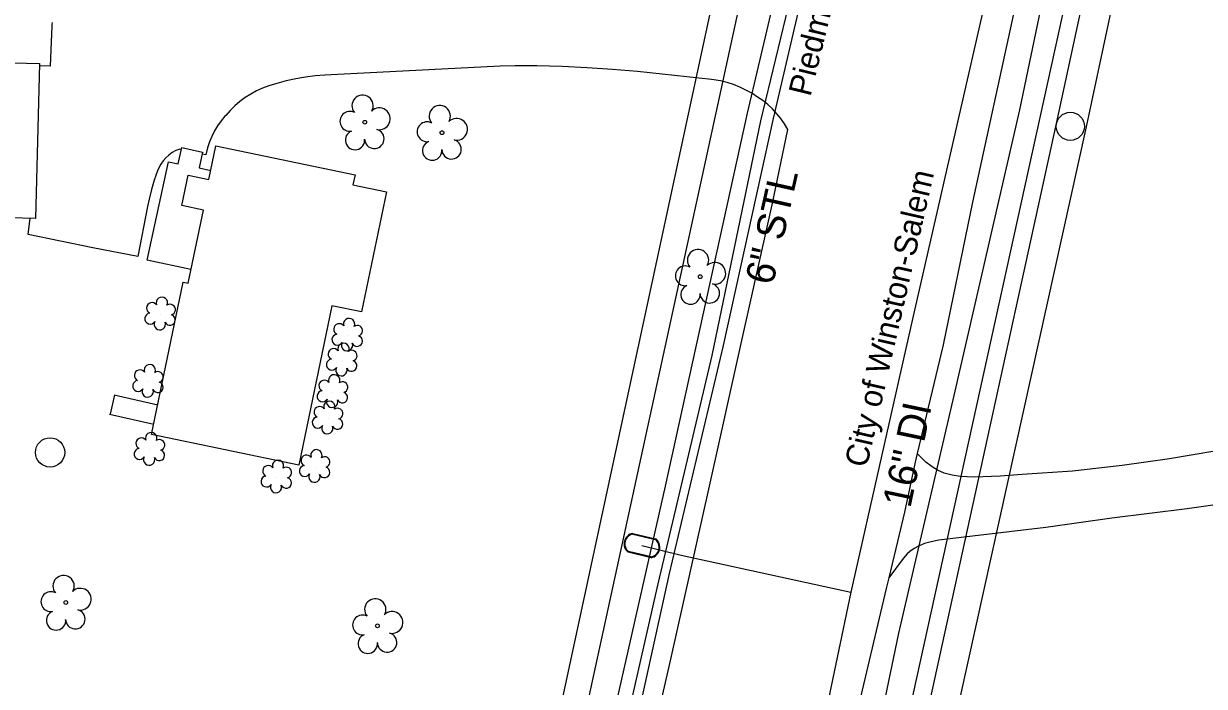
# Model space of a CAD drawing. Extents: x 1614427 to 1617186, y 896524 to 905462.
# Drawn here: x 1616229.1 to 1616435.3, y 900409.8 to 900525.4 of the extents above; entities that cross this region are included whole.
import ezdxf

# ---------------------------------------------------------------- set-up
doc = ezdxf.new("R2010")
doc.units = 0
for name, color, linetype in [('Exist Building', 7, 'Continuous'), ('Exist Other Culture Area Outline', 7, 'Continuous'), ('Exist Other Culture Well CELL', 7, 'Continuous'), ('Exist Roads EOP', 7, 'Continuous'), ('Exist Roads EOP Other', 7, 'Continuous'), ('Exist Roads Soil', 7, 'Continuous'), ('Exist Utilities Gas UG Line SUE LOS B', 7, 'Continuous'), ('Exist Utilities Gas UG Line SUE LOS B Text', 7, 'Continuous'), ('Exist Utilities Other Pole CELL', 7, 'Continuous'), ('Exist Utilities Power UG Cable SUE LOS D', 7, 'Continuous'), ('Exist Utilities Sanitary Sewer UG Line', 7, 'Continuous'), ('Exist Utilities Telephone UG Cable SUE LOS B', 7, 'Continuous'), ('Exist Utilities Telephone UG Cable SUE LOS C', 7, 'Continuous'), ('Exist Utilities Telephone UG FO SUE LOS B', 7, 'Continuous'), ('Exist Utilities Telephone UG FO SUE LOS D', 7, 'Continuous'), ('Exist Utilities TV UG FO Cable SUE LOS D', 7, 'Continuous'), ('Exist Utilities Water Meter CELL', 7, 'Continuous'), ('Exist Utilities Water UG Line SUE LOS B', 7, 'Continuous'), ('Exist Utilities Water UG Line SUE LOS B Text', 7, 'Continuous'), ('Exist Vegetation Shrub CELL', 7, 'Continuous'), ('Exist Vegetation Tree CELL', 7, 'Continuous')]:
    doc.layers.add(name, color=color, linetype=linetype)

msp = doc.modelspace()

# ---------------------------------------------------------------- linework, layer by layer
at = {"layer": 'Exist Building'}
for p, q in [((1616244.94, 900460.67), (1616252.55, 900458.9)), ((1616244.15, 900457.28), (1616251.85, 900455.5))]:
    msp.add_line(p, q, dxfattribs=at)
for points in [[(1616200.04, 900519.32), (1616231.92, 900518.49), (1616231.22, 900491.44), (1616199.34, 900492.26)], [(1616251.48, 900453.73), (1616257.01, 900480.33), (1616257.87, 900480.16), (1616260.51, 900492.89), (1616256.76, 900493.67), (1616257.86, 900498.97), (1616261.48, 900498.22), (1616262.7, 900504.1), (1616287, 900499.05), (1616286.63, 900497.28), (1616292.47, 900496.07), (1616288.11, 900475.12), (1616282.96, 900476.19), (1616277.18, 900448.39)]]:
    msp.add_lwpolyline(points, close=True, dxfattribs=at)
at = {"layer": 'Exist Other Culture Area Outline'}
for points in [[(1616258.35, 900482.5), (1616250.72, 900484.16), (1616254.43, 900501.32), (1616256.12, 900500.96), (1616256.73, 900503.79), (1616260.38, 900503), (1616259.79, 900500.26), (1616261.81, 900499.82)], [(1616244.28, 900457.25), (1616245.04, 900460.65)]]:
    msp.add_lwpolyline(points, dxfattribs=at)
at = {"layer": 'Exist Other Culture Well CELL'}
msp.add_circle((1616233.76, 900450.6), 2.56, dxfattribs=at)
at = {"layer": 'Exist Roads EOP'}
for points in [[(1616425.03, 900632.93), (1616420.67, 900612.67), (1616414.62, 900585.05), (1616408, 900555.08), (1616401.66, 900525.8), (1616394.8, 900494.3), (1616389.66, 900469.39), (1616385.14, 900450.42), (1616384.78, 900448.91), (1616382.9, 900440.17), (1616380.18, 900428.7), (1616379.74, 900426.85), (1616374.33, 900403.93)], [(1616277.78, 900124.91), (1616283.67, 900152.17), (1616291.12, 900186.08), (1616298.45, 900219.92), (1616305.64, 900251.41), (1616313.34, 900285.67), (1616320.34, 900318.08), (1616327.24, 900348.71), (1616334.4, 900380.72), (1616342.13, 900414.51), (1616348.75, 900444.16), (1616354.62, 900470.67), (1616359.82, 900493.8), (1616362.54, 900506.97)]]:
    msp.add_lwpolyline(points, dxfattribs=at)
at = {"layer": 'Exist Roads EOP Other'}
for points in [[(1616234.11, 900525.62), (1616234.05, 900525.31), (1616234.05, 900525.07), (1616233.79, 900518.04), (1616231.91, 900518.09)], [(1616362.54, 900506.97), (1616361.97, 900507.93), (1616361.33, 900508.85), (1616360.63, 900509.72), (1616359.86, 900510.54), (1616359.04, 900511.3), (1616358.17, 900512), (1616357.26, 900512.63), (1616356.28, 900513.28), (1616355.25, 900513.85), (1616354.19, 900514.36), (1616353.09, 900514.79), (1616351.97, 900515.15), (1616350.82, 900515.44), (1616349.66, 900515.64), (1616349.21, 900515.7), (1616336.31, 900517.08), (1616331.92, 900517.44), (1616327.53, 900517.73), (1616323.13, 900517.93), (1616318.73, 900518.05), (1616317.62, 900518.07), (1616314.98, 900518.07), (1616312.34, 900518.04), (1616281.72, 900516.46), (1616280.02, 900516.33), (1616278.32, 900516.11), (1616276.64, 900515.82), (1616274.98, 900515.46), (1616273.33, 900515.01), (1616271.93, 900514.56), (1616270.85, 900514.16), (1616269.81, 900513.69), (1616268.79, 900513.14), (1616267.82, 900512.52), (1616266.89, 900511.84), (1616266.01, 900511.1), (1616265.18, 900510.29), (1616264.41, 900509.43), (1616264.29, 900509.28), (1616263.62, 900508.47), (1616263.01, 900507.6), (1616262.46, 900506.7), (1616261.98, 900505.76), (1616261.58, 900504.78), (1616261.25, 900503.77), (1616260.99, 900502.75), (1616260.95, 900502.51), (1616260.31, 900502.66)], [(1616256.67, 900503.49), (1616256.38, 900503.55), (1616255.72, 900503.27), (1616255.09, 900502.92), (1616254.51, 900502.5), (1616253.97, 900502.02), (1616253.49, 900501.48), (1616253.08, 900500.9), (1616252.73, 900500.27), (1616252.51, 900499.75), (1616251.95, 900498.12), (1616251.46, 900496.48), (1616251.05, 900494.81), (1616250.79, 900493.54), (1616249.05, 900484.81), (1616241.19, 900486.3), (1616229.9, 900488.64), (1616230.3, 900491.46)]]:
    msp.add_lwpolyline(points, dxfattribs=at)
at = {"layer": 'Exist Roads Soil'}
for points in [[(1616436.76, 900450.73), (1616429.21, 900449.47), (1616420.91, 900448.29), (1616412.26, 900447.3), (1616403.49, 900446.72), (1616399.65, 900446.44), (1616395.1, 900446.27), (1616392.64, 900446.37), (1616391.26, 900446.61), (1616389.86, 900446.98), (1616388.71, 900447.51), (1616387.74, 900448.09), (1616386.67, 900448.88), (1616385.85, 900449.7), (1616385.14, 900450.42)], [(1616441.59, 900442.11), (1616432.25, 900440.73), (1616419.12, 900439.11), (1616407.58, 900437.51), (1616394.8, 900435.99), (1616388.91, 900435.27), (1616387.59, 900435.01), (1616386.43, 900434.7), (1616385.37, 900434.26), (1616384.61, 900433.82), (1616383.87, 900433.3), (1616383.4, 900432.88), (1616382.72, 900432.08), (1616380.18, 900428.7)]]:
    msp.add_lwpolyline(points, dxfattribs=at)
at = {"layer": 'Exist Utilities Gas UG Line SUE LOS B'}
msp.add_lwpolyline([(1616457.16, 900954), (1616446.5, 900906.58), (1616436.54, 900860.35), (1616425.39, 900807.83), (1616416.23, 900761.6), (1616413.42, 900748.01), (1616411.61, 900739.4), (1616399.49, 900682.3), (1616394.55, 900660.9), (1616391.55, 900647.56), (1616383.19, 900606.2), (1616371.67, 900559.03), (1616360.02, 900508.87), (1616351.28, 900469.28), (1616341.84, 900429.49), (1616331.7, 900383.47)], dxfattribs=at)
at = {"layer": 'Exist Utilities Other Pole CELL'}
msp.add_circle((1616411.88, 900507.51), 2.46, dxfattribs=at)
at = {"layer": 'Exist Utilities Power UG Cable SUE LOS D'}
msp.add_lwpolyline([(1616314.39, 900071.71), (1616346.64, 900221.1), (1616409.48, 900508.01), (1616444.89, 900672.03)], dxfattribs=at)
at = {"layer": 'Exist Utilities Sanitary Sewer UG Line'}
msp.add_line((1616444.7, 900682.44), (1616377.74, 900378.04), dxfattribs=at)
at = {"layer": 'Exist Utilities Telephone UG Cable SUE LOS B'}
msp.add_lwpolyline([(1616386.12, 900682.91), (1616386.81, 900681.58), (1616394.6, 900671.02), (1616389.67, 900649.4), (1616380.18, 900605.35), (1616369.98, 900559.03), (1616357.77, 900508.45), (1616349.26, 900467.52), (1616339.86, 900427.66), (1616330.19, 900385.17), (1616320.48, 900341.52), (1616313.9, 900340.07), (1616311.89, 900339.38)], dxfattribs=at)
at = {"layer": 'Exist Utilities Telephone UG Cable SUE LOS C'}
msp.add_lwpolyline([(1616386.12, 900682.91), (1616386.07, 900679.68), (1616389.65, 900673.27), (1616391.96, 900670.07), (1616387.27, 900649.36), (1616375.12, 900596.41), (1616367.01, 900558.72), (1616355.44, 900509.82), (1616341.14, 900444.69), (1616329.91, 900395.1), (1616322.06, 900358.85), (1616319.62, 900346.79), (1616318.59, 900342.95), (1616316.47, 900341.41), (1616314.01, 900340.84), (1616311.89, 900339.38)], dxfattribs=at)
at = {"layer": 'Exist Utilities Telephone UG FO SUE LOS B'}
msp.add_lwpolyline([(1616504.35, 900979.92), (1616494.25, 900933.3), (1616484.09, 900886.8), (1616474.48, 900841.84), (1616464.75, 900795.88), (1616454.35, 900748.64), (1616444.4, 900703.78), (1616437.64, 900664.03), (1616423.47, 900606.59), (1616412.32, 900555.07), (1616402.98, 900510.37), (1616391.52, 900460.55), (1616381.89, 900419.08), (1616372.74, 900375.18)], dxfattribs=at)
at = {"layer": 'Exist Utilities Telephone UG FO SUE LOS D'}
msp.add_lwpolyline([(1616266.21, 900145.33), (1616308.81, 900340.55), (1616349.93, 900531.55), (1616382.65, 900683.55), (1616415.98, 900835.43), (1616458.15, 901027.62), (1616484.99, 901167.15), (1616540.12, 901401.87)], dxfattribs=at)
at = {"layer": 'Exist Utilities TV UG FO Cable SUE LOS D'}
for points in [[(1616152.19, 899610.51), (1616181.4, 899742.23), (1616224.51, 899936.62), (1616270.68, 900144.79), (1616313.06, 900339.79), (1616354.51, 900530.51), (1616387.28, 900682.32), (1616420.05, 900834.14), (1616462.24, 901026.32), (1616489.27, 901166.41), (1616544.61, 901400.99), (1616575.34, 901543.24), (1616671.95, 901701.27)], [(1616351.28, 900220.72), (1616414.71, 900507.45), (1616449.63, 900671.08), (1616477.75, 900802.82), (1616502.4, 900916.25), (1616548.57, 901130.04)]]:
    msp.add_lwpolyline(points, dxfattribs=at)
at = {"layer": 'Exist Utilities Water Meter CELL'}
msp.add_line((1616337.09, 900434.35), (1616337.09, 900434.35), dxfattribs=at)
for points in [[(1616335.47, 900436.34), (1616339.44, 900435.4)], [(1616335.5, 900436.47), (1616339.47, 900435.53)], [(1616338.69, 900432.22), (1616334.7, 900433.17)], [(1616338.72, 900432.36), (1616334.73, 900433.3)]]:
    msp.add_lwpolyline(points, dxfattribs=at)
for centre, radius, start, end in [((1616335.82, 900434.64), 1.86, 99.8983, 232.6997), ((1616335.83, 900434.64), 1.73, 102.0212, 230.5027), ((1616338.35, 900434.05), 1.86, 280.3686, 53.0287), ((1616338.36, 900434.05), 1.73, 281.8475, 51.5931)]:
    msp.add_arc(centre, radius, start, end, dxfattribs=at)
at = {"layer": 'Exist Utilities Water UG Line SUE LOS B'}
for points in [[(1616493.22, 900973.35), (1616487.23, 900947.29), (1616480.58, 900916.03), (1616472.64, 900881.54), (1616464.62, 900842.16), (1616454.64, 900794.87), (1616446.79, 900752.77), (1616446.28, 900750.39), (1616440.01, 900719.87), (1616430.91, 900677.69), (1616418.54, 900626.53), (1616407.93, 900577.61), (1616397.15, 900529.91), (1616384.4, 900474.12), (1616373.54, 900426.18), (1616364.03, 900380.59)], [(1616337.09, 900434.35), (1616343.95, 900432.66), (1616373.54, 900426.18)]]:
    msp.add_lwpolyline(points, dxfattribs=at)
at = {"layer": 'Exist Vegetation Shrub CELL'}
for p, q in [((1616253.04, 900474.66), (1616253.04, 900474.66)), ((1616285.72, 900470.97), (1616285.72, 900470.97)), ((1616284.75, 900466.62), (1616284.75, 900466.62)), ((1616250.93, 900462.91), (1616250.93, 900462.91)), ((1616283.13, 900461.12), (1616283.13, 900461.12)), ((1616282.28, 900456.51), (1616282.28, 900456.51)), ((1616251.18, 900451.04), (1616251.18, 900451.04)), ((1616280.02, 900448.05), (1616280.02, 900448.05)), ((1616273.33, 900446.22), (1616273.33, 900446.22))]:
    msp.add_line(p, q, dxfattribs=at)
for centre, radius, start, end in [((1616251.56, 900475.78), 0.968, 35.8908, 245.4216), ((1616253.27, 900476.7), 0.99, 334.8391, 200.4717), ((1616254.71, 900475.53), 0.929, 284.4567, 126.0861), ((1616251.24, 900473.95), 0.955, 95.1099, 327.9534), ((1616254.68, 900473.73), 0.937, 204.9913, 73.4601), ((1616252.91, 900472.97), 0.984, 151.2797, 21.387), ((1616284.24, 900472.1), 0.968, 35.8908, 245.4216), ((1616285.95, 900473.01), 0.99, 334.8391, 200.4717), ((1616287.4, 900471.84), 0.929, 284.4567, 126.0861), ((1616283.92, 900470.27), 0.955, 95.1099, 327.9534), ((1616287.36, 900470.04), 0.937, 204.9913, 73.4601), ((1616283.27, 900467.75), 0.968, 35.8908, 245.4216), ((1616284.98, 900468.66), 0.99, 334.8391, 200.4717), ((1616285.6, 900469.29), 0.984, 151.2797, 21.387), ((1616286.42, 900467.49), 0.929, 284.4567, 126.0861), ((1616282.95, 900465.92), 0.955, 95.1099, 327.9534), ((1616286.39, 900465.69), 0.937, 204.9913, 73.4601), ((1616249.44, 900464.03), 0.968, 35.8908, 245.4216), ((1616251.16, 900464.95), 0.99, 334.8391, 200.4717), ((1616252.6, 900463.77), 0.929, 284.4567, 126.0861), ((1616283.36, 900463.16), 0.99, 334.8391, 200.4717), ((1616284.62, 900464.94), 0.984, 151.2797, 21.387), ((1616249.13, 900462.2), 0.955, 95.1099, 327.9534), ((1616252.56, 900461.98), 0.937, 204.9913, 73.4601), ((1616281.65, 900462.24), 0.968, 35.8908, 245.4216), ((1616284.8, 900461.99), 0.929, 284.4567, 126.0861), ((1616250.8, 900461.22), 0.984, 151.2797, 21.387), ((1616281.33, 900460.41), 0.955, 95.1099, 327.9534), ((1616283, 900459.43), 0.984, 151.2797, 21.387), ((1616284.77, 900460.19), 0.937, 204.9913, 73.4601), ((1616280.8, 900457.64), 0.968, 35.8908, 245.4216), ((1616282.51, 900458.55), 0.99, 334.8391, 200.4717), ((1616283.95, 900457.38), 0.929, 284.4567, 126.0861), ((1616280.48, 900455.81), 0.955, 95.1099, 327.9534), ((1616283.91, 900455.58), 0.937, 204.9913, 73.4601), ((1616251.41, 900453.08), 0.99, 334.8391, 200.4717), ((1616282.15, 900454.83), 0.984, 151.2797, 21.387), ((1616249.7, 900452.16), 0.968, 35.8908, 245.4216), ((1616252.85, 900451.91), 0.929, 284.4567, 126.0861), ((1616249.38, 900450.33), 0.955, 95.1099, 327.9534), ((1616251.05, 900449.35), 0.984, 151.2797, 21.387), ((1616252.82, 900450.11), 0.937, 204.9913, 73.4601), ((1616278.54, 900449.17), 0.968, 35.8908, 245.4216), ((1616280.25, 900450.09), 0.99, 334.8391, 200.4717), ((1616281.7, 900448.92), 0.929, 284.4567, 126.0861), ((1616271.84, 900447.35), 0.968, 35.8908, 245.4216), ((1616273.55, 900448.26), 0.99, 334.8391, 200.4717), ((1616275, 900447.09), 0.929, 284.4567, 126.0861), ((1616278.22, 900447.34), 0.955, 95.1099, 327.9534), ((1616281.66, 900447.12), 0.937, 204.9913, 73.4601), ((1616271.53, 900445.52), 0.955, 95.1099, 327.9534), ((1616274.96, 900445.29), 0.937, 204.9913, 73.4601), ((1616279.9, 900446.36), 0.984, 151.2797, 21.387), ((1616273.2, 900444.54), 0.984, 151.2797, 21.387)]:
    msp.add_arc(centre, radius, start, end, dxfattribs=at)
at = {"layer": 'Exist Vegetation Tree CELL'}
for p, q in [((1616288.7, 900508.23), (1616288.7, 900508.23)), ((1616302.18, 900506.4), (1616302.18, 900506.4)), ((1616347.26, 900481.27), (1616347.26, 900481.27)), ((1616236.5, 900424.4), (1616236.5, 900424.4)), ((1616290.91, 900420.33), (1616290.91, 900420.33))]:
    msp.add_line(p, q, dxfattribs=at)
for centre in [(1616288.7, 900508.23), (1616302.18, 900506.4), (1616347.26, 900481.27), (1616236.5, 900424.4), (1616290.91, 900420.33)]:
    msp.add_circle(centre, 0.326, dxfattribs=at)
for centre, radius, start, end in [((1616288.31, 900511.1), 1.86, 330.1651, 219.7134), ((1616286.09, 900508.38), 1.73, 62.6636, 279.3457), ((1616291.24, 900508.82), 1.9, 257.1011, 134.1999), ((1616301.79, 900509.28), 1.86, 330.1651, 219.7134), ((1616299.57, 900506.56), 1.73, 62.6636, 279.3457), ((1616304.72, 900506.99), 1.9, 257.1011, 134.1999), ((1616286.99, 900505.11), 1.69, 111.5671, 6.231), ((1616290.37, 900505.33), 1.7, 181.2822, 74.56), ((1616303.85, 900503.5), 1.7, 181.2822, 74.56), ((1616300.47, 900503.28), 1.69, 111.5671, 6.231), ((1616346.88, 900484.14), 1.86, 330.1651, 219.7134), ((1616344.66, 900481.42), 1.73, 62.6636, 279.3457), ((1616349.81, 900481.86), 1.9, 257.1011, 134.1999), ((1616345.56, 900478.15), 1.69, 111.5671, 6.231), ((1616348.94, 900478.37), 1.7, 181.2822, 74.56), ((1616236.11, 900427.27), 1.86, 330.1651, 219.7134), ((1616239.04, 900424.98), 1.9, 257.1011, 134.1999), ((1616233.89, 900424.55), 1.73, 62.6636, 279.3457), ((1616290.53, 900423.2), 1.86, 330.1651, 219.7134), ((1616234.79, 900421.27), 1.69, 111.5671, 6.231), ((1616238.17, 900421.5), 1.7, 181.2822, 74.56), ((1616293.46, 900420.92), 1.9, 257.1011, 134.1999), ((1616288.31, 900420.48), 1.73, 62.6636, 279.3457), ((1616289.21, 900417.21), 1.69, 111.5671, 6.231), ((1616292.59, 900417.43), 1.7, 181.2822, 74.56)]:
    msp.add_arc(centre, radius, start, end, dxfattribs=at)

# ---------------------------------------------------------------- texts
at = {"layer": 'Exist Utilities Gas UG Line SUE LOS B Text'}
for s, height, rotation, p in [('Piedmont Natural Gas Company Inc.', 4, 76.2816, (1616366.51, 900512.57)), ('6" STL', 5, 77.3199, (1616359.94, 900479.63))]:
    msp.add_text(s, height=height, rotation=rotation, dxfattribs=at).set_placement(p)
at = {"layer": 'Exist Utilities Water UG Line SUE LOS B Text'}
for s, height, rotation, p in [('City of Winston-Salem', 4, 77.125, (1616376.33, 900447.79)), ('16" DI', 5, 78.1797, (1616383.94, 900440.74))]:
    msp.add_text(s, height=height, rotation=rotation, dxfattribs=at).set_placement(p)

doc.saveas('drawing.dxf')
